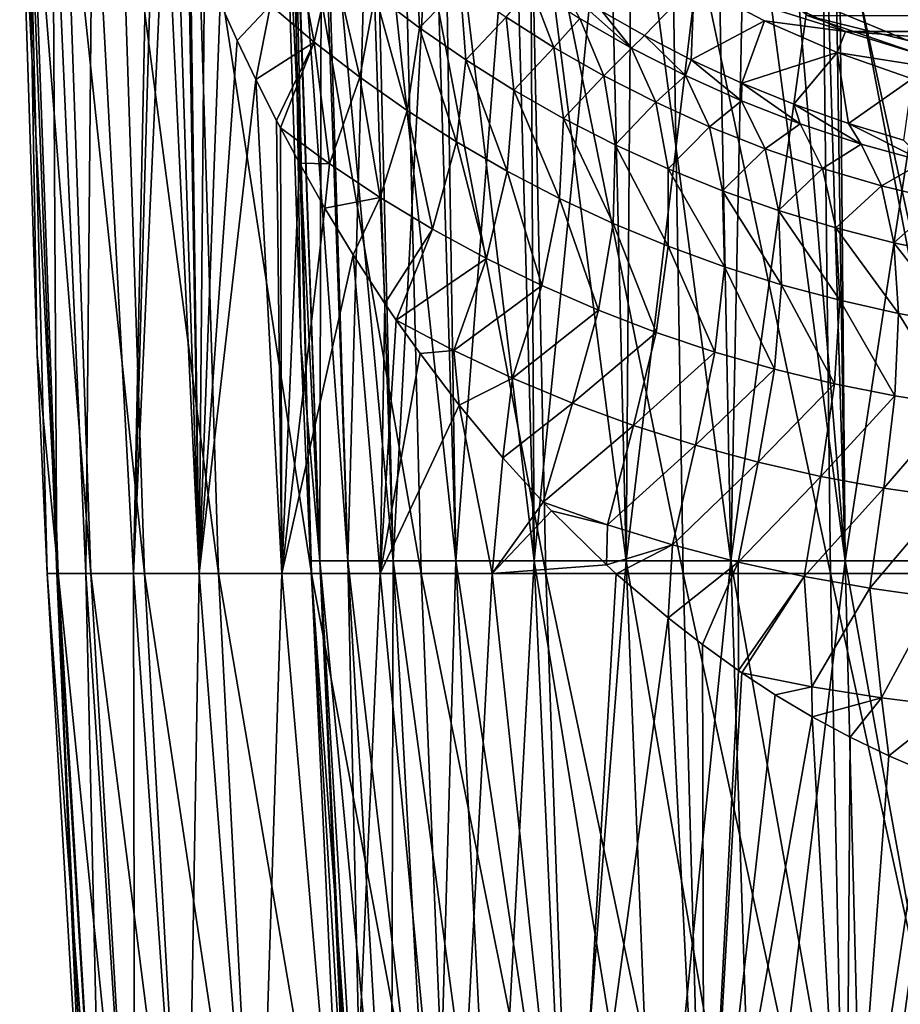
# Model space of a CAD drawing. Header units: metres. Extents: x -62 to 300, y -109 to 109.
# Tile 255 of 656: x -15 to -4, y -24 to -12. Entities that reach past the tile are written whole.
import ezdxf

# ---------------------------------------------------------------- set-up
doc = ezdxf.new("R2010")
doc.units = ezdxf.units.M
doc.layers.add('solid_500635', color=7, linetype='CONTINUOUS')

msp = doc.modelspace()

# ---------------------------------------------------------------- linework, layer by layer
at = {"layer": 'solid_500635'}
for points in [[(-14.856912, -16.146561), (-15.076721, -9.458281), (-14.974033, -9.458281, -1.756652)], [(-14.596602, -18.882759, 2.006257), (-15.076721, -9.458281), (-14.856912, -16.146561)], [(-14.936296, -9.458281, 2.052947), (-15.076721, -9.458281), (-14.596602, -18.882759, 2.006257)], [(-14.612392, -18.882759, -1.887822), (-14.974033, -9.458281, -1.756652), (-14.667371, -9.458281, -3.489374)], [(-14.733834, -18.882759), (-14.856912, -16.146561), (-14.974033, -9.458281, -1.756652)], [(-14.612392, -18.882759, -1.887822), (-14.733834, -18.882759), (-14.974033, -9.458281, -1.756652)], [(-14.936296, -9.458281, 2.052947), (-14.596602, -18.882759, 2.006257), (-14.187464, -18.882759, 3.975141)], [(-14.517635, -9.458281, 4.067651), (-14.936296, -9.458281, 2.052947), (-14.187464, -18.882759, 3.975141)], [(-14.250068, -18.882759, -3.744523), (-14.667371, -9.458281, -3.489374), (-14.160911, -9.458281, -5.174565)], [(-14.250068, -18.882759, -3.744523), (-14.612392, -18.882759, -1.887822), (-14.667371, -9.458281, -3.489374)], [(-14.517635, -9.458281, 4.067651), (-14.187464, -18.882759, 3.975141), (-13.514039, -18.882759, 5.869976)], [(-13.828539, -9.458281, 6.006582), (-14.517635, -9.458281, 4.067651), (-13.514039, -18.882759, 5.869976)], [(-13.652833, -18.882759, -5.539496), (-14.250068, -18.882759, -3.744523), (-14.160911, -9.458281, -5.174565)], [(-13.652833, -18.882759, -5.539496), (-14.160911, -9.458281, -5.174565), (-13.462242, -9.456645, -6.787985)], [(-13.828539, -9.458281, 6.006582), (-13.514039, -18.882759, 5.869976), (-12.588874, -18.882759, 7.655464)], [(-12.881843, -9.458281, 7.833622), (-13.828539, -9.458281, 6.006582), (-12.588874, -18.882759, 7.655464)], [(-13.392186, -9.659496, -6.914336), (-13.652833, -18.882759, -5.539496), (-13.462242, -9.456645, -6.787985)], [(-12.881843, -9.458281, 7.833622), (-12.588874, -18.882759, 7.655464), (-11.429202, -18.882759, 9.298346)], [(-11.695183, -9.458281, 9.514737), (-12.881843, -9.458281, 7.833622), (-11.429202, -18.882759, 9.298346)], [(-11.559745, -16.009855), (-11.777693, -9.378201), (-11.657813, -9.378201, 1.67614)], [(-11.32129, -18.722889, -1.627756), (-11.777693, -9.378201), (-11.559745, -16.009855)], [(-11.648651, -9.378201, -1.738669), (-11.777693, -9.378201), (-11.32129, -18.722889, -1.627756)], [(-11.695183, -9.458281, 9.514737), (-11.429202, -18.882759, 9.298346), (-10.056625, -18.882759, 10.768016)], [(-10.290663, -9.458281, 11.01861), (-11.695183, -9.458281, 9.514737), (-10.056625, -18.882759, 10.768016)], [(-11.32129, -18.722889, 1.627756), (-11.657813, -9.378201, 1.67614), (-11.300613, -9.378201, 3.318159)], [(-11.437709, -18.722889), (-11.559745, -16.009855), (-11.657813, -9.378201, 1.67614)], [(-11.32129, -18.722889, 1.627756), (-11.437709, -18.722889), (-11.657813, -9.378201, 1.67614)], [(-11.648651, -9.378201, -1.738669), (-11.32129, -18.722889, -1.627756), (-10.974401, -18.722889, -3.222375)], [(-11.264355, -9.378201, -3.439238), (-11.648651, -9.378201, -1.738669), (-10.974401, -18.722889, -3.222375)], [(-10.974401, -18.722889, 3.222375), (-11.32129, -18.722889, 1.627756), (-11.300613, -9.378201, 3.318159)], [(-10.974401, -18.722889, 3.222375), (-11.300613, -9.378201, 3.318159), (-10.713366, -9.378201, 4.89263)], [(-11.264355, -9.378201, -3.439238), (-10.974401, -18.722889, -3.222375), (-10.404106, -18.722889, -4.751396)], [(-10.633224, -9.378201, -5.064444), (-11.264355, -9.378201, -3.439238), (-10.404106, -18.722889, -4.751396)], [(-10.404106, -18.722889, 4.751396), (-10.974401, -18.722889, 3.222375), (-10.713366, -9.378201, 4.89263)], [(-10.404106, -18.722889, 4.751396), (-10.713366, -9.378201, 4.89263), (-9.908026, -9.378201, 6.367501)], [(-10.633224, -9.378201, -5.064444), (-10.404106, -18.722889, -4.751396), (-9.622013, -18.722889, -6.183692)], [(-9.769089, -9.378201, -6.578673), (-10.633224, -9.378201, -5.064444), (-9.622013, -18.722889, -6.183692)], [(-9.622013, -18.722889, 6.183692), (-10.404106, -18.722889, 4.751396), (-9.908026, -9.378201, 6.367501)], [(-10.290663, -9.458281, 11.01861), (-10.056625, -18.882759, 10.768016), (-8.496713, -18.882759, 12.037099)], [(-8.694448, -9.458281, 12.317227), (-10.290663, -9.458281, 11.01861), (-8.496713, -18.882759, 12.037099)], [(-9.622013, -18.722889, 6.183692), (-9.908026, -9.378201, 6.367501), (-8.900986, -9.378201, 7.712749)], [(-9.769089, -9.378201, -6.578673), (-9.622013, -18.722889, -6.183692), (-8.644044, -18.722889, -7.490107)], [(-8.690886, -9.378201, -7.948746), (-9.769089, -9.378201, -6.578673), (-8.644044, -18.722889, -7.490107)], [(-8.644044, -18.722889, 7.490107), (-9.622013, -18.722889, 6.183692), (-8.900986, -9.378201, 7.712749)], [(-8.644044, -18.722889, 7.490107), (-8.900986, -9.378201, 7.712749), (-7.712749, -9.378201, 8.900986)], [(-8.694448, -9.458281, 12.317227), (-8.496713, -18.882759, 12.037099), (-6.778522, -18.882759, 13.081954)], [(-6.936272, -9.458281, 13.386397), (-8.694448, -9.458281, 12.317227), (-6.778522, -18.882759, 13.081954)], [(-8.690886, -9.378201, -7.948746), (-8.644044, -18.722889, -7.490107), (-7.490107, -18.722889, -8.644044)], [(-7.42224, -9.378201, -9.144638), (-8.690886, -9.378201, -7.948746), (-7.490107, -18.722889, -8.644044)], [(-7.490107, -18.722889, 8.644044), (-8.644044, -18.722889, 7.490107), (-7.712749, -9.378201, 8.900986)], [(-7.490107, -18.722889, 8.644044), (-7.712749, -9.378201, 8.900986), (-6.367501, -9.378201, 9.908026)], [(-6.183692, -18.722889, 9.622013), (-7.490107, -18.722889, 8.644044), (-6.367501, -9.378201, 9.908026)], [(-7.42224, -9.378201, -9.144638), (-7.490107, -18.722889, -8.644044), (-6.183692, -18.722889, -9.622013)], [(-5.993019, -9.380949, -10.138846), (-7.42224, -9.378201, -9.144638), (-6.183692, -18.722889, -9.622013)], [(-6.936272, -9.458281, 13.386397), (-6.778522, -18.882759, 13.081954), (-4.934061, -18.882759, 13.883117)], [(-5.048886, -9.458281, 14.206204), (-6.936272, -9.458281, 13.386397), (-4.934061, -18.882759, 13.883117)], [(-6.183692, -18.722889, 9.622013), (-6.367501, -9.378201, 9.908026), (-4.89263, -9.378201, 10.713366)], [(-4.751396, -18.722889, 10.404106), (-6.183692, -18.722889, 9.622013), (-4.89263, -9.378201, 10.713366)], [(-5.993019, -9.380949, -10.138846), (-6.183692, -18.722889, -9.622013), (-4.751396, -18.722889, -10.404106)], [(-5.491809, -9.822987, -10.406433), (-5.993019, -9.380949, -10.138846), (-4.751396, -18.722889, -10.404106)], [(-5.048886, -9.458281, 14.206204), (-4.934061, -18.882759, 13.883117), (-2.997687, -18.882759, 14.425663)], [(-3.06745, -9.458281, 14.761377), (-5.048886, -9.458281, 14.206204), (-2.997687, -18.882759, 14.425663)], [(-4.751396, -18.722889, 10.404106), (-4.89263, -9.378201, 10.713366), (-3.318159, -9.378201, 11.300613)], [(-3.222375, -18.722889, 10.974401), (-4.751396, -18.722889, 10.404106), (-3.318159, -9.378201, 11.300613)], [(-13.392186, -9.659496, -6.914336), (-13.254946, -10.043587, -7.153493), (-13.652833, -18.882759, -5.539496)], [(-5.005444, -10.199566, -10.638129), (-5.491809, -9.822987, -10.406433), (-4.751396, -18.722889, -10.404106)], [(-13.254946, -10.043587, -7.153493), (-12.830535, -18.882759, -7.243152), (-13.652833, -18.882759, -5.539496)], [(-13.254946, -10.043587, -7.153493), (-13.105505, -10.443304, -7.40239), (-12.830535, -18.882759, -7.243152)], [(-4.826112, -10.32509, -10.71702), (-5.005444, -10.199566, -10.638129), (-4.751396, -18.722889, -10.404106)], [(-4.826112, -10.32509, -10.71702), (-4.751396, -18.722889, -10.404106), (-3.222375, -18.722889, -10.974401)], [(-4.039246, -10.815668, -11.023385), (-4.826112, -10.32509, -10.71702), (-3.222375, -18.722889, -10.974401)], [(-13.105505, -10.443304, -7.40239), (-12.970262, -10.790193, -7.618233), (-12.830535, -18.882759, -7.243152)], [(-12.970262, -10.790193, -7.618233), (-12.942726, -10.85911, -7.661162), (-12.830535, -18.882759, -7.243152)], [(-11.392846, -12.233313, -9.972067), (-11.94139, -11.772895, -9.204479), (-11.674273, -10.729232, -10.096115)], [(-11.392846, -12.233313, -9.972067), (-11.674273, -10.729232, -10.096115), (-11.164883, -11.190165, -10.87495)], [(-12.942726, -10.85911, -7.661162), (-12.765018, -11.292073, -7.930437), (-12.830535, -18.882759, -7.243152)], [(-10.821898, -12.6722, -10.720491), (-11.392846, -12.233313, -9.972067), (-11.164883, -11.190165, -10.87495)], [(-10.821898, -12.6722, -10.720491), (-11.164883, -11.190165, -10.87495), (-10.632205, -11.632191, -11.635608)], [(-10.076461, -12.054208, -12.375994), (-10.632205, -11.632191, -11.635608), (-10.116968, -11.099923, -13.39327)], [(-10.076461, -12.054208, -12.375994), (-10.116968, -11.099923, -13.39327), (-9.568019, -11.520103, -14.127417)], [(-12.765018, -11.292073, -7.930437), (-12.570549, -11.742998, -8.210866), (-12.830535, -18.882759, -7.243152)], [(-6.641706, -11.503773, -36.392689), (-6.5, -11.25833, -38), (-4.747665, -12.101635, -38)], [(4.747665, -12.101635, -38), (-4.747665, -12.101635, -38), (-6.5, -11.25833, -38)], [(6.5, -11.25833, -38), (4.747665, -12.101635, -38), (-6.5, -11.25833, -38)], [(-5.829468, -11.440976, -42.863949), (-3.967935, -12.212049, -42.863949), (-5.221393, -11.905237, -38)], [(-5.829468, -11.440976, -42.863949), (-3.857465, -11.872057, -47.727131), (-3.967935, -12.212049, -42.863949)], [(-9.497957, -12.455046, -13.093766), (-10.076461, -12.054208, -12.375994), (-9.568019, -11.520103, -14.127417)], [(-9.497957, -12.455046, -13.093766), (-9.568019, -11.520103, -14.127417), (-8.993904, -11.920379, -14.837353)], [(-8.394683, -12.299338, -15.520102), (-8.993904, -11.920379, -14.837353), (-8.683447, -11.545941, -16.656628)], [(-8.394683, -12.299338, -15.520102), (-8.683447, -11.545941, -16.656628), (-8.069546, -11.938479, -17.329926)], [(-7.425596, -12.30814, -17.969641), (-8.277634, -11.546613, -18.766472), (-7.79055, -11.850216, -19.252556)], [(-7.425596, -12.30814, -17.969641), (-8.069546, -11.938479, -17.329926), (-8.277634, -11.546613, -18.766472)], [(-7.260438, -12.15275, -19.735332), (-7.79055, -11.850216, -19.252556), (-6.641706, -11.503773, -36.392689)], [(-6.677176, -12.454329, -20.213108), (-7.260438, -12.15275, -19.735332), (-6.641706, -11.503773, -36.392689)], [(-6.677176, -12.454329, -20.213108), (-6.641706, -11.503773, -36.392689), (-5.763456, -11.96794, -36.392689)], [(-6.641706, -11.503773, -36.392689), (-4.747665, -12.101635, -38), (-5.763456, -11.96794, -36.392689)], [(-10.229074, -13.088441, -11.447649), (-10.821898, -12.6722, -10.720491), (-10.632205, -11.632191, -11.635608)], [(-10.229074, -13.088441, -11.447649), (-10.632205, -11.632191, -11.635608), (-10.076461, -12.054208, -12.375994)], [(-12.570549, -11.742998, -8.210866), (-12.357882, -12.212223, -8.502164), (-12.830535, -18.882759, -7.243152)], [(-11.94139, -11.772895, -9.204479), (-12.357882, -12.212223, -8.502164), (-12.570549, -11.742998, -8.210866)], [(-11.94139, -11.772895, -9.204479), (-12.123478, -12.702206, -8.806561), (-12.357882, -12.212223, -8.502164)], [(-11.392846, -12.233313, -9.972067), (-12.123478, -12.702206, -8.806561), (-11.94139, -11.772895, -9.204479)], [(-8.897132, -12.833417, -13.786279), (-9.497957, -12.455046, -13.093766), (-8.993904, -11.920379, -14.837353)], [(-8.897132, -12.833417, -13.786279), (-8.993904, -11.920379, -14.837353), (-8.394683, -12.299338, -15.520102)], [(-7.770586, -12.655366, -16.172224), (-8.394683, -12.299338, -15.520102), (-8.069546, -11.938479, -17.329926)], [(-7.770586, -12.655366, -16.172224), (-8.069546, -11.938479, -17.329926), (-7.425596, -12.30814, -17.969641)], [(-7.425596, -12.30814, -17.969641), (-7.79055, -11.850216, -19.252556), (-7.260438, -12.15275, -19.735332)], [(-5.221393, -11.905237, -38), (-3.19066, -12.602324, -38), (5.221393, -11.905237, -38)], [(-3.967935, -12.212049, -42.863949), (-3.19066, -12.602324, -38), (-5.221393, -11.905237, -38)], [(-9.615031, -13.480872, -12.151196), (-10.229074, -13.088441, -11.447649), (-10.076461, -12.054208, -12.375994)], [(-9.615031, -13.480872, -12.151196), (-10.076461, -12.054208, -12.375994), (-9.497957, -12.455046, -13.093766)], [(-6.046319, -12.745321, -20.681934), (-6.677176, -12.454329, -20.213108), (-5.763456, -11.96794, -36.392689)], [(-6.046319, -12.745321, -20.681934), (-5.763456, -11.96794, -36.392689), (-4.852975, -12.36518, -36.392689)], [(-5.763456, -11.96794, -36.392689), (-4.747665, -12.101635, -38), (-4.852975, -12.36518, -36.392689)], [(-6.751543, -12.652574, -18.571157), (-7.425596, -12.30814, -17.969641), (-7.260438, -12.15275, -19.735332)], [(-6.751543, -12.652574, -18.571157), (-7.260438, -12.15275, -19.735332), (-6.677176, -12.454329, -20.213108)], [(-4.852975, -12.36518, -36.392689), (-4.747665, -12.101635, -38), (-2.893329, -12.673361, -38)], [(2.893329, -12.673361, -38), (-2.893329, -12.673361, -38), (-4.747665, -12.101635, -38)], [(4.747665, -12.101635, -38), (2.893329, -12.673361, -38), (-4.747665, -12.101635, -38)], [(-12.357882, -12.212223, -8.502164), (-12.123478, -12.702206, -8.806561), (-12.830535, -18.882759, -7.243152)], [(-11.392846, -12.233313, -9.972067), (-11.865477, -13.213614, -9.123331), (-12.123478, -12.702206, -8.806561)], [(-11.392846, -12.233313, -9.972067), (-11.816284, -13.307846, -9.181728), (-11.865477, -13.213614, -9.123331)], [(-11.202335, -13.756524, -9.921428), (-11.816284, -13.307846, -9.181728), (-11.392846, -12.233313, -9.972067)], [(-11.202335, -13.756524, -9.921428), (-11.392846, -12.233313, -9.972067), (-10.821898, -12.6722, -10.720491)], [(-8.274551, -13.188054, -14.450597), (-8.897132, -12.833417, -13.786279), (-8.394683, -12.299338, -15.520102)], [(-8.274551, -13.188054, -14.450597), (-8.394683, -12.299338, -15.520102), (-7.770586, -12.655366, -16.172224)], [(-7.121956, -12.986883, -16.789961), (-7.770586, -12.655366, -16.172224), (-7.425596, -12.30814, -17.969641)], [(-7.121956, -12.986883, -16.789961), (-7.425596, -12.30814, -17.969641), (-6.751543, -12.652574, -18.571157)], [(-5.39291, -13.011142, -21.106924), (-6.046319, -12.745321, -20.681934), (-4.852975, -12.36518, -36.392689)], [(-4.711662, -13.251649, -21.491497), (-5.39291, -13.011142, -21.106924), (-4.852975, -12.36518, -36.392689)], [(-4.852975, -12.36518, -36.392689), (-2.893329, -12.673361, -38), (-3.915354, -12.693268, -36.392689)], [(-4.711662, -13.251649, -21.491497), (-4.852975, -12.36518, -36.392689), (-3.915354, -12.693268, -36.392689)], [(-8.980609, -13.848242, -12.828512), (-9.615031, -13.480872, -12.151196), (-9.497957, -12.455046, -13.093766)], [(-8.980609, -13.848242, -12.828512), (-9.497957, -12.455046, -13.093766), (-8.897132, -12.833417, -13.786279)], [(-6.047448, -12.969399, -19.129534), (-6.751543, -12.652574, -18.571157), (-6.677176, -12.454329, -20.213108)], [(-6.047448, -12.969399, -19.129534), (-6.677176, -12.454329, -20.213108), (-6.046319, -12.745321, -20.681934)], [(-10.568274, -14.177824, -10.637338), (-11.202335, -13.756524, -9.921428), (-10.821898, -12.6722, -10.720491)], [(-10.568274, -14.177824, -10.637338), (-10.821898, -12.6722, -10.720491), (-10.229074, -13.088441, -11.447649)], [(-7.631019, -13.517549, -15.083389), (-8.274551, -13.188054, -14.450597), (-7.770586, -12.655366, -16.172224)], [(-7.631019, -13.517549, -15.083389), (-7.770586, -12.655366, -16.172224), (-7.121956, -12.986883, -16.789961)], [(-6.449436, -13.292057, -17.368977), (-7.121956, -12.986883, -16.789961), (-6.751543, -12.652574, -18.571157)], [(-6.449436, -13.292057, -17.368977), (-6.751543, -12.652574, -18.571157), (-6.047448, -12.969399, -19.129534)], [(-12.123478, -12.702206, -8.806561), (-11.796727, -18.882759, -8.827406), (-12.830535, -18.882759, -7.243152)], [(-12.123478, -12.702206, -8.806561), (-11.865477, -13.213614, -9.123331), (-11.796727, -18.882759, -8.827406)], [(-5.314158, -13.255876, -19.639004), (-6.047448, -12.969399, -19.129534), (-6.046319, -12.745321, -20.681934)], [(-5.314158, -13.255876, -19.639004), (-6.046319, -12.745321, -20.681934), (-5.39291, -13.011142, -21.106924)], [(-4.022582, -13.458506, -21.826416), (-4.711662, -13.251649, -21.491497), (-3.915354, -12.693268, -36.392689)], [(-8.326818, -14.189373, -13.476695), (-8.980609, -13.848242, -12.828512), (-8.897132, -12.833417, -13.786279)], [(-8.326818, -14.189373, -13.476695), (-8.897132, -12.833417, -13.786279), (-8.274551, -13.188054, -14.450597)], [(-6.967475, -13.820639, -15.681023), (-7.631019, -13.517549, -15.083389), (-7.121956, -12.986883, -16.789961)], [(-6.967475, -13.820639, -15.681023), (-7.121956, -12.986883, -16.789961), (-6.449436, -13.292057, -17.368977)], [(-5.753758, -13.569191, -17.904631), (-6.449436, -13.292057, -17.368977), (-6.047448, -12.969399, -19.129534)], [(-5.753758, -13.569191, -17.904631), (-6.047448, -12.969399, -19.129534), (-5.314158, -13.255876, -19.639004)], [(-4.553016, -13.50903, -20.09326), (-5.39291, -13.011142, -21.106924), (-4.711662, -13.251649, -21.491497)], [(-4.553016, -13.50903, -20.09326), (-5.314158, -13.255876, -19.639004), (-5.39291, -13.011142, -21.106924)], [(-9.913671, -14.572764, -11.32875), (-10.568274, -14.177824, -10.637338), (-10.229074, -13.088441, -11.447649)], [(-9.913671, -14.572764, -11.32875), (-10.229074, -13.088441, -11.447649), (-9.615031, -13.480872, -12.151196)], [(-11.865477, -13.213614, -9.123331), (-11.816284, -13.307846, -9.181728), (-11.796727, -18.882759, -8.827406)], [(-7.654959, -14.503, -14.09251), (-8.326818, -14.189373, -13.476695), (-8.274551, -13.188054, -14.450597)], [(-7.654959, -14.503, -14.09251), (-8.274551, -13.188054, -14.450597), (-7.631019, -13.517549, -15.083389)], [(-6.285201, -14.095922, -16.23942), (-6.967475, -13.820639, -15.681023), (-6.449436, -13.292057, -17.368977)], [(-6.285201, -14.095922, -16.23942), (-6.449436, -13.292057, -17.368977), (-5.753758, -13.569191, -17.904631)], [(-5.036345, -13.816459, -18.391638), (-5.753758, -13.569191, -17.904631), (-5.314158, -13.255876, -19.639004)], [(-5.036345, -13.816459, -18.391638), (-5.314158, -13.255876, -19.639004), (-4.553016, -13.50903, -20.09326)], [(-3.765738, -13.726013, -20.485899), (-4.711662, -13.251649, -21.491497), (-4.022582, -13.458506, -21.826416)], [(-3.765738, -13.726013, -20.485899), (-4.553016, -13.50903, -20.09326), (-4.711662, -13.251649, -21.491497)], [(-11.816284, -13.307846, -9.181728), (-11.578616, -13.749093, -9.455473), (-11.796727, -18.882759, -8.827406)], [(-11.202335, -13.756524, -9.921428), (-11.578616, -13.749093, -9.455473), (-11.816284, -13.307846, -9.181728)], [(-9.239697, -14.940088, -11.993062), (-9.913671, -14.572764, -11.32875), (-9.615031, -13.480872, -12.151196)], [(-9.239697, -14.940088, -11.993062), (-9.615031, -13.480872, -12.151196), (-8.980609, -13.848242, -12.828512)], [(-6.966502, -14.788103, -14.672434), (-7.654959, -14.503, -14.09251), (-7.631019, -13.517549, -15.083389)], [(-6.966502, -14.788103, -14.672434), (-7.631019, -13.517549, -15.083389), (-6.967475, -13.820639, -15.681023)], [(-4.298963, -14.031992, -18.824343), (-5.036345, -13.816459, -18.391638), (-4.553016, -13.50903, -20.09326)], [(-4.298963, -14.031992, -18.824343), (-4.553016, -13.50903, -20.09326), (-3.765738, -13.726013, -20.485899)], [(-5.585553, -14.342283, -16.754221), (-6.285201, -14.095922, -16.23942), (-5.753758, -13.569191, -17.904631)], [(-5.585553, -14.342283, -16.754221), (-5.753758, -13.569191, -17.904631), (-5.036345, -13.816459, -18.391638)], [(-11.578616, -13.749093, -9.455473), (-11.260544, -14.309077, -9.801422), (-11.796727, -18.882759, -8.827406)], [(-11.202335, -13.756524, -9.921428), (-11.260544, -14.309077, -9.801422), (-11.578616, -13.749093, -9.455473)], [(-10.568274, -14.177824, -10.637338), (-11.260544, -14.309077, -9.801422), (-11.202335, -13.756524, -9.921428)], [(-3.543507, -14.214231, -19.197018), (-4.298963, -14.031992, -18.824343), (-3.765738, -13.726013, -20.485899)], [(-8.547726, -15.278653, -12.627401), (-9.239697, -14.940088, -11.993062), (-8.980609, -13.848242, -12.828512)], [(-8.547726, -15.278653, -12.627401), (-8.980609, -13.848242, -12.828512), (-8.326818, -14.189373, -13.476695)], [(-6.263299, -15.043605, -15.21262), (-6.967475, -13.820639, -15.681023), (-6.285201, -14.095922, -16.23942)], [(-6.263299, -15.043605, -15.21262), (-6.966502, -14.788103, -14.672434), (-6.967475, -13.820639, -15.681023)], [(-4.870493, -14.558688, -17.220587), (-5.585553, -14.342283, -16.754221), (-5.036345, -13.816459, -18.391638)], [(-4.870493, -14.558688, -17.220587), (-5.036345, -13.816459, -18.391638), (-4.298963, -14.031992, -18.824343)], [(-4.142204, -14.744224, -17.633469), (-4.870493, -14.558688, -17.220587), (-4.298963, -14.031992, -18.824343)], [(-4.142204, -14.744224, -17.633469), (-4.298963, -14.031992, -18.824343), (-3.543507, -14.214231, -19.197018)], [(-5.547266, -15.268861, -15.708957), (-6.285201, -14.095922, -16.23942), (-5.585553, -14.342283, -16.754221)], [(-5.547266, -15.268861, -15.708957), (-6.263299, -15.043605, -15.21262), (-6.285201, -14.095922, -16.23942)], [(-10.568274, -14.177824, -10.637338), (-10.905268, -14.893571, -10.163126), (-11.260544, -14.309077, -9.801422)], [(-10.568274, -14.177824, -10.637338), (-10.510016, -15.501866, -10.537857), (-10.905268, -14.893571, -10.163126)], [(-9.913671, -14.572764, -11.32875), (-10.510016, -15.501866, -10.537857), (-10.568274, -14.177824, -10.637338)], [(-7.83948, -15.58727, -13.228617), (-8.547726, -15.278653, -12.627401), (-8.326818, -14.189373, -13.476695)], [(-7.83948, -15.58727, -13.228617), (-8.326818, -14.189373, -13.476695), (-7.654959, -14.503, -14.09251)], [(-3.40278, -14.898458, -17.987766), (-4.142204, -14.744224, -17.633469), (-3.543507, -14.214231, -19.197018)], [(-11.260544, -14.309077, -9.801422), (-10.905268, -14.893571, -10.163126), (-11.796727, -18.882759, -8.827406)], [(-4.820864, -15.46348, -16.157011), (-5.585553, -14.342283, -16.754221), (-4.870493, -14.558688, -17.220587)], [(-4.820864, -15.46348, -16.157011), (-5.547266, -15.268861, -15.708957), (-5.585553, -14.342283, -16.754221)], [(-7.116875, -15.865073, -13.793275), (-7.83948, -15.58727, -13.228617), (-7.654959, -14.503, -14.09251)], [(-7.116875, -15.865073, -13.793275), (-7.654959, -14.503, -14.09251), (-6.966502, -14.788103, -14.672434)], [(-9.913671, -14.572764, -11.32875), (-10.367087, -15.710212, -10.666862), (-10.510016, -15.501866, -10.537857)], [(-9.239697, -14.940088, -11.993062), (-10.367087, -15.710212, -10.666862), (-9.913671, -14.572764, -11.32875)], [(-4.086683, -15.627337, -16.552275), (-4.870493, -14.558688, -17.220587), (-4.142204, -14.744224, -17.633469)], [(-4.086683, -15.627337, -16.552275), (-4.820864, -15.46348, -16.157011), (-4.870493, -14.558688, -17.220587)], [(-3.347028, -15.760948, -16.890209), (-4.142204, -14.744224, -17.633469), (-3.40278, -14.898458, -17.987766)], [(-3.347028, -15.760948, -16.890209), (-4.086683, -15.627337, -16.552275), (-4.142204, -14.744224, -17.633469)], [(-10.905268, -14.893571, -10.163126), (-10.568453, -18.882759, -10.266142), (-11.796727, -18.882759, -8.827406)], [(-10.905268, -14.893571, -10.163126), (-10.510016, -15.501866, -10.537857), (-10.568453, -18.882759, -10.266142)], [(-6.382249, -16.11121, -14.317735), (-7.116875, -15.865073, -13.793275), (-6.966502, -14.788103, -14.672434)], [(-6.382249, -16.11121, -14.317735), (-6.966502, -14.788103, -14.672434), (-6.263299, -15.043605, -15.21262)], [(-9.647007, -16.090445, -11.320717), (-10.367087, -15.710212, -10.666862), (-9.239697, -14.940088, -11.993062)], [(-9.647007, -16.090445, -11.320717), (-9.239697, -14.940088, -11.993062), (-8.547726, -15.278653, -12.627401)], [(-5.638, -16.325377, -14.798099), (-6.382249, -16.11121, -14.317735), (-6.263299, -15.043605, -15.21262)], [(-5.638, -16.325377, -14.798099), (-6.263299, -15.043605, -15.21262), (-5.547266, -15.268861, -15.708957)], [(-4.887042, -16.507666, -15.230283), (-5.638, -16.325377, -14.798099), (-5.547266, -15.268861, -15.708957)], [(-4.887042, -16.507666, -15.230283), (-5.547266, -15.268861, -15.708957), (-4.820864, -15.46348, -16.157011)], [(-8.912099, -16.435804, -11.941517), (-9.647007, -16.090445, -11.320717), (-8.547726, -15.278653, -12.627401)], [(-8.912099, -16.435804, -11.941517), (-8.547726, -15.278653, -12.627401), (-7.83948, -15.58727, -13.228617)], [(-10.510016, -15.501866, -10.537857), (-10.367087, -15.710212, -10.666862), (-10.568453, -18.882759, -10.266142)], [(-4.132345, -16.658554, -15.610256), (-4.887042, -16.507666, -15.230283), (-4.820864, -15.46348, -16.157011)], [(-4.132345, -16.658554, -15.610256), (-4.820864, -15.46348, -16.157011), (-4.086683, -15.627337, -16.552275)], [(-8.161695, -16.748873, -12.528609), (-8.912099, -16.435804, -11.941517), (-7.83948, -15.58727, -13.228617)], [(-8.161695, -16.748873, -12.528609), (-7.83948, -15.58727, -13.228617), (-7.116875, -15.865073, -13.793275)], [(-3.376441, -16.779306, -15.933975), (-4.132345, -16.658554, -15.610256), (-4.086683, -15.627337, -16.552275)], [(-3.376441, -16.779306, -15.933975), (-4.086683, -15.627337, -16.552275), (-3.347028, -15.760948, -16.890209)], [(-10.367087, -15.710212, -10.666862), (-10.068871, -16.13032, -10.925459), (-10.568453, -18.882759, -10.266142)], [(-9.647007, -16.090445, -11.320717), (-10.068871, -16.13032, -10.925459), (-10.367087, -15.710212, -10.666862)], [(-7.39805, -17.028862, -13.078654), (-8.161695, -16.748873, -12.528609), (-7.116875, -15.865073, -13.793275)], [(-7.39805, -17.028862, -13.078654), (-7.116875, -15.865073, -13.793275), (-6.382249, -16.11121, -14.317735)], [(-11.32129, -18.722889, -1.627756), (-11.559745, -16.009855), (-11.437709, -18.722889)], [(-10.068871, -16.13032, -10.925459), (-9.5782, -16.776337, -11.32235), (-10.568453, -18.882759, -10.266142)], [(-9.647007, -16.090445, -11.320717), (-9.5782, -16.776337, -11.32235), (-10.068871, -16.13032, -10.925459)], [(-8.912099, -16.435804, -11.941517), (-9.5782, -16.776337, -11.32235), (-9.647007, -16.090445, -11.320717)], [(-6.62389, -17.275043, -13.588196), (-7.39805, -17.028862, -13.078654), (-6.382249, -16.11121, -14.317735)], [(-6.62389, -17.275043, -13.588196), (-6.382249, -16.11121, -14.317735), (-5.638, -16.325377, -14.798099)], [(-14.596602, -18.882759, 2.006257), (-14.856912, -16.146561), (-14.733834, -18.882759)], [(-5.841989, -17.487329, -14.053535), (-6.62389, -17.275043, -13.588196), (-5.638, -16.325377, -14.798099)], [(-5.841989, -17.487329, -14.053535), (-5.638, -16.325377, -14.798099), (-4.887042, -16.507666, -15.230283)], [(-8.912099, -16.435804, -11.941517), (-9.033794, -17.43265, -11.724923), (-9.5782, -16.776337, -11.32235)], [(-8.161695, -16.748873, -12.528609), (-9.033794, -17.43265, -11.724923), (-8.912099, -16.435804, -11.941517)], [(-5.055636, -17.666132, -14.470906), (-5.841989, -17.487329, -14.053535), (-4.887042, -16.507666, -15.230283)], [(-5.055636, -17.666132, -14.470906), (-4.887042, -16.507666, -15.230283), (-4.132345, -16.658554, -15.610256)], [(-8.161695, -16.748873, -12.528609), (-8.530769, -17.987761, -12.064926), (-9.033794, -17.43265, -11.724923)], [(-7.39805, -17.028862, -13.078654), (-8.530769, -17.987761, -12.064926), (-8.161695, -16.748873, -12.528609)], [(-4.268123, -17.812336, -14.836702), (-5.055636, -17.666132, -14.470906), (-4.132345, -16.658554, -15.610256)], [(-4.268123, -17.812336, -14.836702), (-4.132345, -16.658554, -15.610256), (-3.376441, -16.779306, -15.933975)], [(-9.5782, -16.776337, -11.32235), (-9.165959, -18.882759, -11.535643), (-10.568453, -18.882759, -10.266142)], [(-9.5782, -16.776337, -11.32235), (-9.033794, -17.43265, -11.724923), (-9.165959, -18.882759, -11.535643)], [(-3.482189, -17.927723, -15.147317), (-4.268123, -17.812336, -14.836702), (-3.376441, -16.779306, -15.933975)], [(-7.723898, -18.274569, -12.594749), (-8.530769, -17.987761, -12.064926), (-7.39805, -17.028862, -13.078654)], [(-7.723898, -18.274569, -12.594749), (-7.39805, -17.028862, -13.078654), (-6.62389, -17.275043, -13.588196)], [(-6.910695, -18.524391, -13.082085), (-7.723898, -18.274569, -12.594749), (-6.62389, -17.275043, -13.588196)], [(-6.910695, -18.524391, -13.082085), (-6.62389, -17.275043, -13.588196), (-5.841989, -17.487329, -14.053535)], [(-9.033794, -17.43265, -11.724923), (-8.530769, -17.987761, -12.064926), (-9.165959, -18.882759, -11.535643)], [(-6.090658, -18.739014, -13.525826), (-6.910695, -18.524391, -13.082085), (-5.841989, -17.487329, -14.053535)], [(-6.090658, -18.739014, -13.525826), (-5.841989, -17.487329, -14.053535), (-5.055636, -17.666132, -14.470906)], [(-5.267314, -18.918995, -13.922612), (-6.090658, -18.739014, -13.525826), (-5.055636, -17.666132, -14.470906)], [(-5.267314, -18.918995, -13.922612), (-5.055636, -17.666132, -14.470906), (-4.268123, -17.812336, -14.836702)], [(-4.444048, -19.065437, -14.269288), (-5.267314, -18.918995, -13.922612), (-4.268123, -17.812336, -14.836702)], [(-4.444048, -19.065437, -14.269288), (-4.268123, -17.812336, -14.836702), (-3.482189, -17.927723, -15.147317)], [(-3.623672, -19.180422, -14.562714), (-4.444048, -19.065437, -14.269288), (-3.482189, -17.927723, -15.147317)], [(-8.530769, -17.987761, -12.064926), (-8.424822, -18.097624, -12.132948), (-9.165959, -18.882759, -11.535643)], [(-8.424822, -18.097624, -12.132948), (-7.738413, -18.772821, -12.544303), (-9.165959, -18.882759, -11.535643)], [(-7.723898, -18.274569, -12.594749), (-8.424822, -18.097624, -12.132948), (-8.530769, -17.987761, -12.064926)], [(-7.723898, -18.274569, -12.594749), (-7.738413, -18.772821, -12.544303), (-8.424822, -18.097624, -12.132948)], [(-6.910695, -18.524391, -13.082085), (-7.738413, -18.772821, -12.544303), (-7.723898, -18.274569, -12.594749)], [(-6.910695, -18.524391, -13.082085), (-7.617231, -18.884378, -12.611953), (-7.738413, -18.772821, -12.544303)], [(-6.910695, -18.524391, -13.082085), (-6.965868, -19.438097, -12.952138), (-7.617231, -18.884378, -12.611953)], [(-6.090658, -18.739014, -13.525826), (-6.965868, -19.438097, -12.952138), (-6.910695, -18.524391, -13.082085)], [(-10.9702, -26.669518), (-11.437709, -18.722889), (-11.32129, -18.722889, 1.627756)], [(-10.761085, -28.056614, -1.54721), (-11.437709, -18.722889), (-10.9702, -26.669518)], [(-11.32129, -18.722889, -1.627756), (-11.437709, -18.722889), (-10.761085, -28.056614, -1.54721)], [(-10.761085, -28.056614, 1.54721), (-11.32129, -18.722889, 1.627756), (-10.974401, -18.722889, 3.222375)], [(-10.871743, -28.056614), (-10.9702, -26.669518), (-11.32129, -18.722889, 1.627756)], [(-10.761085, -28.056614, 1.54721), (-10.871743, -28.056614), (-11.32129, -18.722889, 1.627756)], [(-11.32129, -18.722889, -1.627756), (-10.761085, -28.056614, -1.54721), (-10.431361, -28.056614, -3.062924)], [(-10.974401, -18.722889, -3.222375), (-11.32129, -18.722889, -1.627756), (-10.431361, -28.056614, -3.062924)], [(-10.431361, -28.056614, 3.062924), (-10.974401, -18.722889, 3.222375), (-10.404106, -18.722889, 4.751396)], [(-10.431361, -28.056614, 3.062924), (-10.761085, -28.056614, 1.54721), (-10.974401, -18.722889, 3.222375)], [(-10.974401, -18.722889, -3.222375), (-10.431361, -28.056614, -3.062924), (-9.889286, -28.056614, -4.516285)], [(-10.404106, -18.722889, -4.751396), (-10.974401, -18.722889, -3.222375), (-9.889286, -28.056614, -4.516285)], [(-9.889286, -28.056614, 4.516285), (-10.431361, -28.056614, 3.062924), (-10.404106, -18.722889, 4.751396)], [(-9.889286, -28.056614, 4.516285), (-10.404106, -18.722889, 4.751396), (-9.622013, -18.722889, 6.183692)], [(-10.404106, -18.722889, -4.751396), (-9.889286, -28.056614, -4.516285), (-9.145892, -28.056614, -5.877708)], [(-9.622013, -18.722889, -6.183692), (-10.404106, -18.722889, -4.751396), (-9.145892, -28.056614, -5.877708)], [(-9.145892, -28.056614, 5.877708), (-9.889286, -28.056614, 4.516285), (-9.622013, -18.722889, 6.183692)], [(-9.145892, -28.056614, 5.877708), (-9.622013, -18.722889, 6.183692), (-8.644044, -18.722889, 7.490107)], [(-9.622013, -18.722889, -6.183692), (-9.145892, -28.056614, -5.877708), (-8.216315, -28.056614, -7.119478)], [(-8.644044, -18.722889, -7.490107), (-9.622013, -18.722889, -6.183692), (-8.216315, -28.056614, -7.119478)], [(-8.216315, -28.056614, 7.119478), (-9.145892, -28.056614, 5.877708), (-8.644044, -18.722889, 7.490107)], [(-8.216315, -28.056614, 7.119478), (-8.644044, -18.722889, 7.490107), (-7.490107, -18.722889, 8.644044)], [(-8.644044, -18.722889, -7.490107), (-8.216315, -28.056614, -7.119478), (-7.119478, -28.056614, -8.216315)], [(-7.490107, -18.722889, -8.644044), (-8.644044, -18.722889, -7.490107), (-7.119478, -28.056614, -8.216315)], [(-7.119478, -28.056614, 8.216315), (-8.216315, -28.056614, 7.119478), (-7.490107, -18.722889, 8.644044)], [(-7.119478, -28.056614, 8.216315), (-7.490107, -18.722889, 8.644044), (-6.183692, -18.722889, 9.622013)], [(-7.490107, -18.722889, -8.644044), (-7.119478, -28.056614, -8.216315), (-5.877708, -28.056614, -9.145892)], [(-6.183692, -18.722889, -9.622013), (-7.490107, -18.722889, -8.644044), (-5.877708, -28.056614, -9.145892)], [(-5.877708, -28.056614, 9.145892), (-7.119478, -28.056614, 8.216315), (-6.183692, -18.722889, 9.622013)], [(-5.877708, -28.056614, 9.145892), (-6.183692, -18.722889, 9.622013), (-4.751396, -18.722889, 10.404106)], [(-6.183692, -18.722889, -9.622013), (-5.877708, -28.056614, -9.145892), (-4.516285, -28.056614, -9.889286)], [(-4.751396, -18.722889, -10.404106), (-6.183692, -18.722889, -9.622013), (-4.516285, -28.056614, -9.889286)], [(-4.516285, -28.056614, 9.889286), (-5.877708, -28.056614, 9.145892), (-4.751396, -18.722889, 10.404106)], [(-4.516285, -28.056614, 9.889286), (-4.751396, -18.722889, 10.404106), (-3.222375, -18.722889, 10.974401)], [(-4.751396, -18.722889, -10.404106), (-4.516285, -28.056614, -9.889286), (-3.062924, -28.056614, -10.431361)], [(-3.222375, -18.722889, -10.974401), (-4.751396, -18.722889, -10.404106), (-3.062924, -28.056614, -10.431361)], [(-3.062924, -28.056614, 10.431361), (-4.516285, -28.056614, 9.889286), (-3.222375, -18.722889, 10.974401)], [(-7.738413, -18.772821, -12.544303), (-7.617231, -18.884378, -12.611953), (-9.165959, -18.882759, -11.535643)], [(-6.090658, -18.739014, -13.525826), (-6.53753, -19.769455, -13.154899), (-6.965868, -19.438097, -12.952138)], [(-6.090658, -18.739014, -13.525826), (-6.087417, -20.093988, -13.350883), (-6.53753, -19.769455, -13.154899)], [(-5.267314, -18.918995, -13.922612), (-6.087417, -20.093988, -13.350883), (-6.090658, -18.739014, -13.525826)], [(-14.262333, -26.897242), (-14.733834, -18.882759), (-14.612392, -18.882759, -1.887822)], [(-14.03112, -28.296183, 1.928533), (-14.733834, -18.882759), (-14.262333, -26.897242)], [(-14.596602, -18.882759, 2.006257), (-14.733834, -18.882759), (-14.03112, -28.296183, 1.928533)], [(-14.03112, -28.296183, -1.928533), (-14.612392, -18.882759, -1.887822), (-14.250068, -18.882759, -3.744523)], [(-14.163036, -28.296183), (-14.262333, -26.897242), (-14.612392, -18.882759, -1.887822)], [(-14.03112, -28.296183, -1.928533), (-14.163036, -28.296183), (-14.612392, -18.882759, -1.887822)], [(-14.596602, -18.882759, 2.006257), (-14.03112, -28.296183, 1.928533), (-13.637832, -28.296183, 3.821141)], [(-14.187464, -18.882759, 3.975141), (-14.596602, -18.882759, 2.006257), (-13.637832, -28.296183, 3.821141)], [(-13.637832, -28.296183, -3.821141), (-14.250068, -18.882759, -3.744523), (-13.652833, -18.882759, -5.539496)], [(-13.637832, -28.296183, -3.821141), (-14.03112, -28.296183, -1.928533), (-14.250068, -18.882759, -3.744523)], [(-14.187464, -18.882759, 3.975141), (-13.637832, -28.296183, 3.821141), (-12.990497, -28.296183, 5.642569)], [(-13.514039, -18.882759, 5.869976), (-14.187464, -18.882759, 3.975141), (-12.990497, -28.296183, 5.642569)], [(-12.990497, -28.296183, -5.642569), (-13.652833, -18.882759, -5.539496), (-12.830535, -18.882759, -7.243152)], [(-12.990497, -28.296183, -5.642569), (-13.637832, -28.296183, -3.821141), (-13.652833, -18.882759, -5.539496)], [(-13.514039, -18.882759, 5.869976), (-12.990497, -28.296183, 5.642569), (-12.101172, -28.296183, 7.358886)], [(-12.588874, -18.882759, 7.655464), (-13.514039, -18.882759, 5.869976), (-12.101172, -28.296183, 7.358886)], [(-12.101172, -28.296183, -7.358886), (-12.990497, -28.296183, -5.642569), (-12.830535, -18.882759, -7.243152)], [(-12.101172, -28.296183, -7.358886), (-12.830535, -18.882759, -7.243152), (-11.796727, -18.882759, -8.827406)], [(-12.588874, -18.882759, 7.655464), (-12.101172, -28.296183, 7.358886), (-10.986427, -28.296183, 8.938121)], [(-11.429202, -18.882759, 9.298346), (-12.588874, -18.882759, 7.655464), (-10.986427, -28.296183, 8.938121)], [(-10.986427, -28.296183, -8.938121), (-12.101172, -28.296183, -7.358886), (-11.796727, -18.882759, -8.827406)], [(-10.986427, -28.296183, -8.938121), (-11.796727, -18.882759, -8.827406), (-10.568453, -18.882759, -10.266142)], [(-11.429202, -18.882759, 9.298346), (-10.986427, -28.296183, 8.938121), (-9.667025, -28.296183, 10.350856)], [(-10.056625, -18.882759, 10.768016), (-11.429202, -18.882759, 9.298346), (-9.667025, -28.296183, 10.350856)], [(-9.667025, -28.296183, -10.350856), (-10.986427, -28.296183, -8.938121), (-10.568453, -18.882759, -10.266142)], [(-9.667025, -28.296183, -10.350856), (-10.568453, -18.882759, -10.266142), (-9.165959, -18.882759, -11.535643)], [(-10.056625, -18.882759, 10.768016), (-9.667025, -28.296183, 10.350856), (-8.167544, -28.296183, 11.570774)], [(-8.496713, -18.882759, 12.037099), (-10.056625, -18.882759, 10.768016), (-8.167544, -28.296183, 11.570774)], [(-8.167544, -28.296183, -11.570774), (-9.667025, -28.296183, -10.350856), (-9.165959, -18.882759, -11.535643)], [(-8.167544, -28.296183, -11.570774), (-9.165959, -18.882759, -11.535643), (-7.617231, -18.884378, -12.611953)], [(-8.496713, -18.882759, 12.037099), (-8.167544, -28.296183, 11.570774), (-6.515918, -28.296183, 12.57515)], [(-6.778522, -18.882759, 13.081954), (-8.496713, -18.882759, 12.037099), (-6.515918, -28.296183, 12.57515)], [(-6.965868, -19.438097, -12.952138), (-8.167544, -28.296183, -11.570774), (-7.617231, -18.884378, -12.611953)], [(-6.778522, -18.882759, 13.081954), (-6.515918, -28.296183, 12.57515), (-4.742912, -28.296183, 13.345275)], [(-4.934061, -18.882759, 13.883117), (-6.778522, -18.882759, 13.081954), (-4.742912, -28.296183, 13.345275)], [(-5.267314, -18.918995, -13.922612), (-6.045195, -20.12311, -13.368403), (-6.087417, -20.093988, -13.350883)], [(-5.171245, -20.298264, -13.728033), (-6.045195, -20.12311, -13.368403), (-5.267314, -18.918995, -13.922612)], [(-5.171245, -20.298264, -13.728033), (-5.267314, -18.918995, -13.922612), (-4.444048, -19.065437, -14.269288)], [(-4.934061, -18.882759, 13.883117), (-4.742912, -28.296183, 13.345275), (-2.881555, -28.296183, 13.866803)], [(-2.997687, -18.882759, 14.425663), (-4.934061, -18.882759, 13.883117), (-2.881555, -28.296183, 13.866803)], [(-4.297318, -20.438612, -14.037585), (-5.171245, -20.298264, -13.728033), (-4.444048, -19.065437, -14.269288)], [(-4.297318, -20.438612, -14.037585), (-4.444048, -19.065437, -14.269288), (-3.623672, -19.180422, -14.562714)], [(-3.427289, -20.547094, -14.293812), (-4.297318, -20.438612, -14.037585), (-3.623672, -19.180422, -14.562714)], [(-6.965868, -19.438097, -12.952138), (-6.515918, -28.296183, -12.57515), (-8.167544, -28.296183, -11.570774)], [(-6.965868, -19.438097, -12.952138), (-6.53753, -19.769455, -13.154899), (-6.515918, -28.296183, -12.57515)], [(-6.53753, -19.769455, -13.154899), (-6.087417, -20.093988, -13.350883), (-6.515918, -28.296183, -12.57515)], [(-6.087417, -20.093988, -13.350883), (-6.045195, -20.12311, -13.368403), (-6.515918, -28.296183, -12.57515)], [(-6.045195, -20.12311, -13.368403), (-5.62716, -20.398149, -13.534171), (-6.515918, -28.296183, -12.57515)], [(-5.171245, -20.298264, -13.728033), (-5.62716, -20.398149, -13.534171), (-6.045195, -20.12311, -13.368403)], [(-5.171245, -20.298264, -13.728033), (-5.16322, -20.67387, -13.702322), (-5.62716, -20.398149, -13.534171)], [(-4.297318, -20.438612, -14.037585), (-5.16322, -20.67387, -13.702322), (-5.171245, -20.298264, -13.728033)], [(-5.62716, -20.398149, -13.534171), (-5.16322, -20.67387, -13.702322), (-6.515918, -28.296183, -12.57515)], [(-4.297318, -20.438612, -14.037585), (-4.68801, -20.929085, -13.857697), (-5.16322, -20.67387, -13.702322)], [(-4.297318, -20.438612, -14.037585), (-4.208091, -21.161083, -13.997796), (-4.68801, -20.929085, -13.857697)], [(-3.427289, -20.547094, -14.293812), (-4.208091, -21.161083, -13.997796), (-4.297318, -20.438612, -14.037585)], [(-3.427289, -20.547094, -14.293812), (-3.731476, -21.366129, -14.120731), (-4.208091, -21.161083, -13.997796)], [(-5.16322, -20.67387, -13.702322), (-4.742912, -28.296183, -13.345275), (-6.515918, -28.296183, -12.57515)], [(-5.16322, -20.67387, -13.702322), (-4.68801, -20.929085, -13.857697), (-4.742912, -28.296183, -13.345275)], [(-4.68801, -20.929085, -13.857697), (-4.208091, -21.161083, -13.997796), (-4.742912, -28.296183, -13.345275)], [(-4.208091, -21.161083, -13.997796), (-3.731476, -21.366129, -14.120731), (-4.742912, -28.296183, -13.345275)], [(-3.731476, -21.366129, -14.120731), (-3.260505, -21.542374, -14.226889), (-4.742912, -28.296183, -13.345275)], [(-3.260505, -21.542374, -14.226889), (-2.881555, -28.296183, -13.866803), (-4.742912, -28.296183, -13.345275)]]:
    msp.add_3dface(points, dxfattribs=at)

doc.saveas('drawing.dxf')
